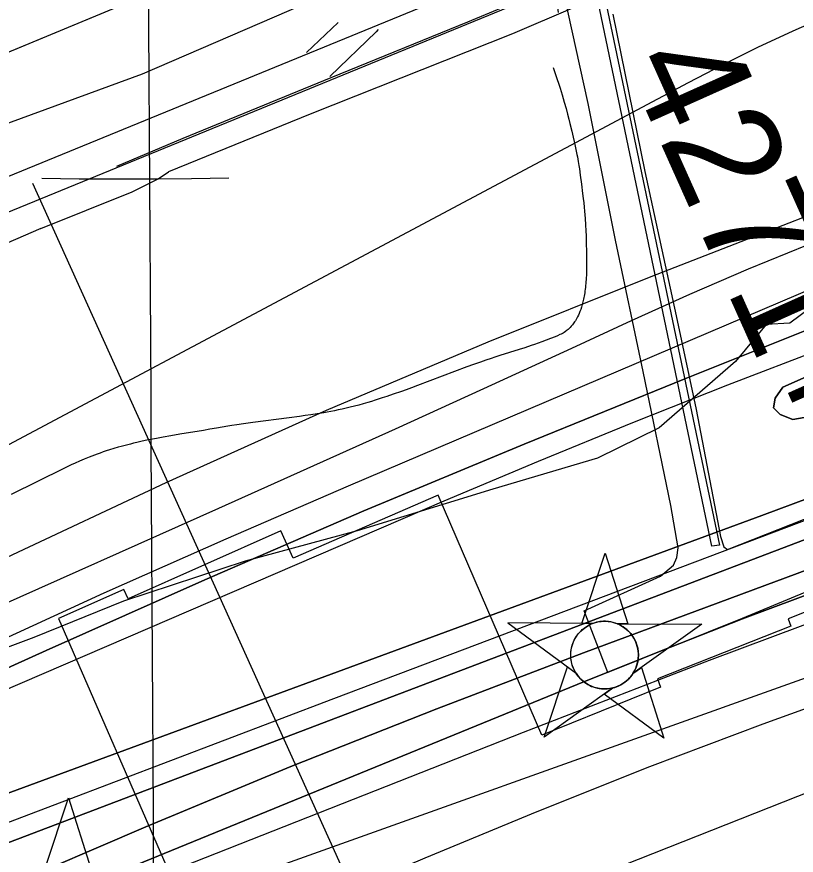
# Model space of a CAD drawing. Extents: x 3477039 to 3515015, y 546746 to 572297.
# Drawn here: x 3491621 to 3492325, y 564867 to 565624 of the extents above; entities that cross this region are included whole.
import ezdxf

# ---------------------------------------------------------------- set-up
doc = ezdxf.new("R2010")
doc.units = 0
for name, color, linetype in [('V-CHAN-DOCK', 7, 'Continuous'), ('V-CHAN-NAID', 7, 'Continuous'), ('V-FLOD-BASE', 7, 'Continuous'), ('V-GRID-MAJR', 7, 'Continuous'), ('V-LEVE-TOET', 7, 'Continuous'), ('V-RIVR-EDGE', 7, 'Continuous'), ('V-RIVR-RANG', 7, 'Continuous'), ('V-ROAD-CNTR', 7, 'Continuous'), ('V-RRAP-RVMT', 7, 'Continuous'), ('V-SITE-STRC', 7, 'Continuous'), ('V-SURV-IDEN', 7, 'Continuous'), ('V-SURV-LINE', 7, 'Continuous'), ('V-TOPO-DPTH', 7, 'Continuous'), ('V-TOPO-MAJR', 7, 'Continuous'), ('V-TOPO-MINR', 7, 'Continuous'), ('V-TOPO-WATR', 7, 'Continuous')]:
    doc.layers.add(name, color=color, linetype=linetype)

msp = doc.modelspace()

# ---------------------------------------------------------------- linework, layer by layer
at = {"layer": 'V-CHAN-DOCK'}
for points in [[(3492743.8, 565273.86), (3492745.24, 565270.58), (3492621.72, 565221.66), (3492433.49, 565145.66), (3492275.84, 565080.57), (3492154.67, 565031.63), (3492133.39, 565087.5), (3492202.23, 565118.66), (3492214.04, 565128.54), (3492217.02, 565135.55), (3492218.26, 565144.34), (3492211.51, 565182.51), (3492186.61, 565303.5), (3492161.7, 565422.14), (3492136.82, 565545.48), (3492107.89, 565677.06)], [(3492159.12, 565626.24), (3492187.96, 565484.11), (3492216.31, 565353.71), (3492234.44, 565269.13), (3492256.46, 565154.61), (3492259.32, 565145.2), (3492262.82, 565142.83), (3492409.86, 565200.96)]]:
    msp.add_lwpolyline(points, dxfattribs=at)
at = {"layer": 'V-CHAN-NAID'}
for points in [[(3492140.85, 565075.93), (3492131.26, 565076), (3492152.39, 565139.48), (3492172.61, 565075.7), (3492163.02, 565075.77), (3492161.45, 565076.35), (3492159.35, 565076.97), (3492157.31, 565077.42), (3492155.27, 565077.73), (3492154.11, 565077.84), (3492152.57, 565077.92), (3492150.85, 565077.92), (3492149.48, 565077.85), (3492147.58, 565077.65), (3492146.21, 565077.43), (3492144.43, 565077.05), (3492142.9, 565076.63), (3492141.86, 565076.3)], [(3492140.85, 565075.93), (3492064.36, 565076.47), (3492125.92, 565031.07), (3492124.81, 565032.98), (3492124, 565034.61), (3492123.17, 565036.58), (3492122.48, 565038.63), (3492122.11, 565039.95), (3492121.75, 565041.58), (3492121.51, 565043.03), (3492121.32, 565044.62), (3492121.21, 565046.36), (3492121.2, 565047.94), (3492121.31, 565050.01), (3492121.49, 565051.63), (3492121.88, 565053.83), (3492122.36, 565055.76), (3492122.96, 565057.65), (3492123.62, 565059.32), (3492124.35, 565060.91), (3492125.16, 565062.45), (3492126.22, 565064.18), (3492127.25, 565065.65), (3492128.25, 565066.92), (3492129.25, 565068.07), (3492130.56, 565069.41), (3492131.61, 565070.37), (3492133.33, 565071.77), (3492134.54, 565072.64), (3492136.23, 565073.71), (3492137.96, 565074.65), (3492139.41, 565075.34)], [(3492163.02, 565075.77), (3492239.52, 565075.23), (3492177.31, 565030.71), (3492178.22, 565032.2), (3492179.2, 565034.04), (3492179.92, 565035.63), (3492180.66, 565037.58), (3492181.2, 565039.37), (3492181.6, 565041.01), (3492181.96, 565043.02), (3492182.15, 565044.59), (3492182.27, 565046.8), (3492182.24, 565048.86), (3492182.05, 565051.08), (3492181.79, 565052.84), (3492181.29, 565055.07), (3492180.65, 565057.21), (3492179.9, 565059.19), (3492179.26, 565060.63), (3492178.25, 565062.55), (3492177.19, 565064.27), (3492175.97, 565065.97), (3492174.71, 565067.51), (3492173.44, 565068.88), (3492171.81, 565070.41), (3492170.06, 565071.82), (3492168.38, 565073), (3492166.5, 565074.13), (3492165.02, 565074.89)], [(3492159.28, 565017.8), (3492097.08, 564973.28), (3492118.2, 565036.76), (3492125.92, 565031.07), (3492126.56, 565030.11), (3492127.94, 565028.25), (3492129.15, 565026.83), (3492130.62, 565025.33), (3492132.01, 565024.08), (3492133.46, 565022.92), (3492134.86, 565021.94), (3492136.54, 565020.9), (3492138.26, 565019.99), (3492140.05, 565019.18), (3492141.49, 565018.62), (3492143.12, 565018.09), (3492145.35, 565017.53), (3492146.88, 565017.24), (3492148.9, 565016.98), (3492150.44, 565016.88), (3492152.3, 565016.86), (3492153.99, 565016.94), (3492155.7, 565017.11), (3492157.6, 565017.42)], [(3492177.31, 565030.71), (3492185.11, 565036.29), (3492205.33, 564972.51), (3492151.48, 565012.22), (3492159.28, 565017.8), (3492160.95, 565018.28), (3492162.56, 565018.84), (3492164.72, 565019.75), (3492166.45, 565020.64), (3492168.32, 565021.75), (3492170.06, 565022.96), (3492171.61, 565024.21), (3492172.9, 565025.37), (3492174.28, 565026.79), (3492175.48, 565028.2), (3492176.6, 565029.67)], [(3491656.02, 564854.96), (3491646.44, 564855.03), (3491667.56, 564918.51), (3491687.79, 564854.73), (3491678.2, 564854.8), (3491676.62, 564855.38), (3491674.53, 564856), (3491672.49, 564856.45), (3491670.45, 564856.76), (3491669.28, 564856.87), (3491667.75, 564856.95), (3491666.03, 564856.95), (3491664.66, 564856.88), (3491662.75, 564856.68), (3491661.39, 564856.46), (3491659.6, 564856.08), (3491658.07, 564855.66), (3491657.04, 564855.33)]]:
    msp.add_lwpolyline(points, close=True, dxfattribs=at)
msp.add_circle((3492151.73, 565047.39), 30.54, dxfattribs=at)
at = {"layer": 'V-FLOD-BASE'}
msp.add_lwpolyline([(3491711.04, 565488.91), (3491771.08, 565514.28), (3491904.69, 565569.02), (3492028.28, 565619.14), (3492106.57, 565652), (3492109.78, 565627.72)], dxfattribs=at)
at = {"layer": 'V-GRID-MAJR'}
msp.add_spline([(3491798.96, 555464.66), (3491782.88, 558228.11), (3491747.62, 564289.07), (3491712.36, 570350.05), (3491712.34, 570353.12)], degree=3, dxfattribs=at)
at = {"layer": 'V-LEVE-TOET'}
for points in [[(3493294.86, 566215.21), (3493192.53, 566183.7), (3493057.18, 566130.73), (3492949.48, 566087.53), (3492888.05, 566053.91), (3492887.03, 566053.38), (3492802.12, 566015.95), (3492763.99, 565999.14), (3492613.95, 565943.35), (3492446.2, 565873.6), (3492353.8, 565836.16), (3492288.15, 565807.57), (3492253.13, 565792.31), (3492141.3, 565746.21), (3492049.48, 565707), (3491957.08, 565669.55), (3491866.41, 565629.15), (3491733.96, 565572.05), (3491585.1, 565517.43)], [(3493914.45, 566210.57), (3493798.77, 566199.11), (3493634.33, 566179.81), (3493441.65, 566149.56), (3493401.69, 566141.06), (3493367.57, 566129.58), (3493274.62, 566097.42), (3493217.55, 566076.72), (3493142.81, 566047.94), (3493025.67, 565997.77), (3492954.47, 565970.14), (3492865.56, 565929.14), (3492729.05, 565877.36), (3492597.8, 565823.77), (3492448.92, 565766.21), (3492309.45, 565712.68), (3492177, 565655), (3492068.69, 565608.28), (3491885.66, 565535.71), (3491757.95, 565483.86)], [(3491642.56, 565432.5), (3491724.92, 565465.7), (3491748.48, 565477.52), (3491757.95, 565483.86)], [(3491642.56, 565432.5), (3491504.81, 565373.1), (3491325.31, 565300.51), (3491156.97, 565230.77), (3491042.21, 565184.1), (3491018.64, 565171.95), (3491002.1, 565156.23), (3490973.57, 565107.75), (3490958.15, 565085.57), (3490949.9, 565081.52), (3490943.46, 565082.74), (3490907.83, 565105.31), (3490886.76, 565112.5), (3490869.76, 565113.8), (3490855.66, 565110.97), (3490841.54, 565106.39), (3490717.33, 565052.75), (3490582.56, 564998.6), (3490425.99, 564932.88), (3490344.85, 564899.28)]]:
    msp.add_lwpolyline(points, dxfattribs=at)
at = {"layer": 'V-RIVR-EDGE'}
msp.add_lwpolyline([(3492369.35, 565384.46), (3492319.02, 565347.21), (3492297.57, 565346.04), (3492269.91, 565312.4), (3492201.14, 565252.53), (3492145.31, 565225.09), (3492050.89, 565197.14), (3491928.25, 565159.46), (3491827.08, 565132.13), (3491717.31, 565096.25), (3491636.35, 565063.37), (3491516.15, 565018.32)], dxfattribs=at)
at = {"layer": 'V-RIVR-RANG'}
msp.add_line((3491634.9, 565473.55), (3492088.16, 564471.27), dxfattribs=at)
at = {"layer": 'V-ROAD-CNTR'}
msp.add_line((3491911.01, 565618.7), (3491882.62, 565591.42), dxfattribs=at)
for points in [[(3490529.31, 565147.85), (3491367.11, 565489.84), (3492727.74, 566054.53)], [(3491524.12, 565555), (3491737.96, 565643.75)], [(3491947.33, 565612.2), (3491945.51, 565610.25), (3491903.41, 565569.79)], [(3492105.14, 565577.85), (3492107.38, 565571.76), (3492109.03, 565567.19), (3492110.23, 565563.76), (3492111.09, 565561.17), (3492111.72, 565559.22), (3492112.63, 565556.29), (3492113.49, 565553.33), (3492115.34, 565546.64), (3492116.93, 565540.79), (3492118.29, 565535.66), (3492119.46, 565531.18), (3492120.46, 565527.24), (3492122.15, 565520.35), (3492123.37, 565515.17), (3492124.26, 565511.27), (3492125.53, 565505.41), (3492126.74, 565499.52), (3492127.16, 565497.31), (3492127.9, 565493.18), (3492128.49, 565489.56), (3492128.97, 565486.39), (3492129.75, 565480.83), (3492130.84, 565472.48), (3492131.89, 565464.13), (3492132.42, 565459.78), (3492132.87, 565455.7), (3492133.26, 565451.86), (3492133.59, 565448.26), (3492133.87, 565444.88), (3492134.11, 565441.71), (3492134.5, 565435.75), (3492134.78, 565430.54), (3492134.98, 565425.98), (3492135.12, 565421.98), (3492135.22, 565418.49), (3492135.34, 565412.37), (3492135.39, 565407.79), (3492135.4, 565400.92), (3492135.34, 565394.06), (3492135.3, 565392.1), (3492135.24, 565390.16), (3492135.16, 565388.26), (3492135.05, 565386.39), (3492134.93, 565384.56), (3492134.78, 565382.77), (3492134.62, 565381.02), (3492134.43, 565379.33), (3492134.23, 565377.67), (3492134.02, 565376.07), (3492133.78, 565374.52), (3492133.54, 565373.02), (3492133.28, 565371.57), (3492133.01, 565370.16), (3492132.72, 565368.81), (3492132.43, 565367.51), (3492132.13, 565366.25), (3492131.49, 565363.84), (3492130.83, 565361.62), (3492130.15, 565359.57), (3492129.46, 565357.68), (3492128.76, 565355.95), (3492128.06, 565354.36), (3492127.36, 565352.91), (3492126.67, 565351.58), (3492125.98, 565350.36), (3492125.32, 565349.25), (3492124.66, 565348.23), (3492124.02, 565347.3), (3492123.41, 565346.45), (3492122.81, 565345.67), (3492122.23, 565344.96), (3492121.67, 565344.31), (3492120.59, 565343.13), (3492119.59, 565342.15), (3492118.69, 565341.33), (3492117.87, 565340.64), (3492117.14, 565340.07), (3492116.48, 565339.58), (3492115.29, 565338.78), (3492114.36, 565338.21), (3492113.65, 565337.81), (3492112.56, 565337.24), (3492111.43, 565336.72), (3492109.19, 565335.76), (3492107.03, 565334.85), (3492102.83, 565333.16)], [(3491643.46, 565477.96), (3491677.24, 565477.54), (3491711.04, 565477.38), (3491744.84, 565477.48), (3491748.48, 565477.52), (3491778.64, 565477.84), (3491812.45, 565478.45)], [(3492102.83, 565333.16), (3492098.88, 565331.64), (3492095.18, 565330.27), (3492091.71, 565329.03), (3492088.45, 565327.9), (3492085.39, 565326.86), (3492079.66, 565324.97), (3492074.63, 565323.36), (3492057.07, 565317.83), (3492052.69, 565316.42), (3492049.4, 565315.35), (3492044.48, 565313.69), (3492039.57, 565311.98), (3492033.22, 565309.7), (3492027.29, 565307.53), (3491982.89, 565290.87), (3491977.32, 565288.82), (3491972.45, 565287.05), (3491968.17, 565285.52), (3491960.67, 565282.89), (3491955.02, 565280.97), (3491950.78, 565279.55), (3491944.39, 565277.49), (3491941.18, 565276.49), (3491937.97, 565275.5), (3491933.8, 565274.27), (3491929.75, 565273.15), (3491925.81, 565272.12), (3491921.99, 565271.17), (3491918.27, 565270.3), (3491914.66, 565269.5), (3491911.16, 565268.76), (3491907.76, 565268.07), (3491904.46, 565267.43), (3491901.26, 565266.84), (3491898.16, 565266.28), (3491892.13, 565265.27), (3491886.47, 565264.38), (3491881.15, 565263.59), (3491876.15, 565262.88), (3491866.77, 565261.63), (3491833.89, 565257.45), (3491825.68, 565256.33), (3491819.54, 565255.44), (3491814.94, 565254.74), (3491811.49, 565254.19), (3491806.33, 565253.33), (3491801.18, 565252.41), (3491795.11, 565251.31), (3491789.41, 565250.32), (3491768.02, 565246.75), (3491760.01, 565245.38), (3491753.01, 565244.15), (3491746.89, 565243.01), (3491741.54, 565241.97), (3491736.87, 565241.02), (3491732.79, 565240.15), (3491729.23, 565239.35), (3491726.12, 565238.63), (3491723.4, 565237.97), (3491718.65, 565236.77), (3491715.09, 565235.83), (3491712.43, 565235.09), (3491708.45, 565233.93), (3491704.48, 565232.71), (3491701.56, 565231.77), (3491698.74, 565230.82), (3491696.03, 565229.87), (3491693.42, 565228.92), (3491690.9, 565227.98), (3491688.47, 565227.04), (3491686.13, 565226.11), (3491681.61, 565224.26), (3491677.41, 565222.46), (3491673.48, 565220.72), (3491669.82, 565219.06), (3491666.41, 565217.47), (3491663.21, 565215.96), (3491615.72, 565192.39)]]:
    msp.add_lwpolyline(points, dxfattribs=at)
at = {"layer": 'V-RRAP-RVMT'}
for points in [[(3493289.54, 565571.26), (3493155.6, 565519.61), (3493160.19, 565507.72), (3493023.09, 565454.83), (3493055.16, 565374.18), (3492807.83, 565272.72), (3492806.81, 565275.29), (3492688.25, 565230.78), (3492686.27, 565235.21), (3492554.95, 565183.07), (3492562.41, 565163.09), (3492453.87, 565122.32), (3492449.39, 565132.89), (3492317.58, 565080.13)], [(3492095.11, 564975.09), (3492001.32, 565191.88), (3491870.41, 565134.96), (3491859.23, 565159.73), (3491721.36, 565098.07), (3491717.42, 565106.54), (3491658.4, 565080.52), (3491760.53, 564846.25), (3491689.66, 564813.95), (3491688.52, 564816.8), (3491559.18, 564756.11)], [(3492317.58, 565080.13), (3492320.07, 565073.53), (3492199.45, 565026.01), (3492202.18, 565018.5), (3492095.11, 564975.09)]]:
    msp.add_lwpolyline(points, dxfattribs=at)
at = {"layer": 'V-SITE-STRC'}
msp.add_lwpolyline([(3491974.37, 566501.38), (3492046.27, 566171.08), (3492075.09, 566034.85), (3492069.7, 566033.42), (3492255.55, 565146.54), (3492248.69, 565145.61), (3492063.33, 566032.49), (3492057.93, 566030.08), (3492027.69, 566173.18), (3491964.07, 566498.04), (3491974.37, 566501.38)], dxfattribs=at)
at = {"layer": 'V-SURV-LINE'}
for points in [[(3490213.26, 564906.46), (3492072.24, 565667.9)], [(3492083.62, 565640.14), (3490224.63, 564878.7)]]:
    msp.add_lwpolyline(points, dxfattribs=at)
at = {"layer": 'V-TOPO-DPTH'}
for points in [[(3493600.18, 565750.92), (3492507.72, 565482.26), (3492502.11, 565480.78), (3492496.55, 565479.15), (3492491.04, 565477.33), (3492485.58, 565475.37), (3492388.49, 565438.57), (3492334.75, 565417.55), (3492281.33, 565395.78), (3492228.37, 565372.89), (3492175.73, 565349.25), (3492121.72, 565324.31), (3492042.24, 565287.8), (3491962.66, 565251.51), (3491882.93, 565215.54), (3491803.1, 565179.79), (3491586.79, 565083.45)], [(3493715.5, 565719.39), (3493173.08, 565595.14), (3493062.41, 565568.61), (3492952.14, 565540.6), (3492842.46, 565510.36), (3492733.16, 565478.64), (3492555.89, 565425.24), (3492535.62, 565418.85), (3492515.48, 565412.11), (3492495.51, 565404.85), (3492475.67, 565397.24), (3492224.07, 565296.95), (3492078.94, 565237.94), (3491934.37, 565177.62), (3491790.63, 565115.32), (3491647.46, 565051.7), (3491286.73, 564888.45)], [(3491286.73, 564888.45), (3491647.46, 565051.7), (3491790.63, 565115.32), (3491934.37, 565177.62), (3492078.94, 565237.94), (3492224.07, 565296.95), (3492475.67, 565397.24), (3492495.51, 565404.85), (3492515.48, 565412.11), (3492535.62, 565418.85), (3492555.89, 565425.24), (3492733.16, 565478.64), (3492842.46, 565510.36), (3492952.14, 565540.6), (3493062.41, 565568.61), (3493173.08, 565595.14), (3493715.5, 565719.39)], [(3491537.97, 564849.47), (3492505.53, 565217.5), (3492534.79, 565228.5), (3492564.1, 565239.37), (3492593.5, 565250.02), (3492622.94, 565260.53), (3492712.66, 565292.18), (3492740.09, 565302.1), (3492767.4, 565312.31), (3492794.56, 565322.94), (3493706.25, 565641.93)], [(3491537.97, 564849.47), (3492505.53, 565217.5), (3492534.79, 565228.5), (3492564.1, 565239.37), (3492593.5, 565250.02), (3492622.94, 565260.53), (3492712.66, 565292.18), (3492740.09, 565302.1), (3492767.4, 565312.31), (3492794.56, 565322.94), (3493706.25, 565641.93)], [(3493739.17, 565613.85), (3493100.46, 565400.05), (3493070.29, 565388.47), (3492826.03, 565299.69), (3492603.89, 565223.36), (3492587.82, 565217.77), (3492571.77, 565212.11), (3492555.77, 565206.32), (3492539.79, 565200.46), (3492132.66, 565049.33), (3492000.16, 564998.79), (3491868.3, 564946.69), (3491737.38, 564892.24), (3491607.11, 564836.22)], [(3491607.11, 564836.22), (3491737.38, 564892.24), (3491868.3, 564946.69), (3492000.16, 564998.79), (3492132.66, 565049.33), (3492539.79, 565200.46), (3492555.77, 565206.32), (3492571.77, 565212.11), (3492587.82, 565217.77), (3492603.89, 565223.36), (3492826.03, 565299.69), (3493070.29, 565388.47), (3493100.46, 565400.05), (3493739.17, 565613.85)], [(3493241.94, 565412.43), (3493129.74, 565373.54), (3493017.28, 565335.42), (3492904.64, 565297.81), (3492588.3, 565193.39), (3492583.15, 565191.67), (3492578.01, 565189.93), (3492572.88, 565188.14), (3492567.77, 565186.33), (3492426.78, 565135.83), (3492351.37, 565108.25), (3492276.22, 565080.01), (3492201.44, 565050.78), (3492126.92, 565020.88), (3491375.59, 564713.69)], [(3491375.59, 564713.69), (3492126.92, 565020.88), (3492201.44, 565050.78), (3492276.22, 565080.01), (3492351.37, 565108.25), (3492426.78, 565135.83), (3492567.77, 565186.33), (3492572.88, 565188.14), (3492578.01, 565189.93), (3492583.15, 565191.67), (3492588.3, 565193.39), (3492904.64, 565297.81), (3493017.28, 565335.42), (3493129.74, 565373.54), (3493241.94, 565412.43)], [(3492383.6, 565320.5), (3492312.72, 565289.34), (3492305.85, 565279.26), (3492304.17, 565270.75), (3492310.29, 565264.61), (3492321.61, 565260.05), (3492522.36, 565295.54)], [(3492522.36, 565295.54), (3492321.61, 565260.05), (3492310.29, 565264.61), (3492304.17, 565270.75), (3492305.85, 565279.26), (3492312.72, 565289.34), (3492383.6, 565320.5)], [(3492337.43, 565189.66), (3492293.83, 565173.59), (3491340.69, 564822.65)], [(3491340.69, 564822.65), (3492293.83, 565173.59), (3492337.43, 565189.66)]]:
    msp.add_lwpolyline(points, dxfattribs=at)
at = {"layer": 'V-TOPO-MAJR'}
msp.add_lwpolyline([(3493326.15, 565405.03), (3493209.96, 565367.87), (3493093.78, 565330.7), (3492817.09, 565242.16), (3492791.41, 565233.96), (3492765.72, 565225.77), (3492740.03, 565217.61), (3492714.33, 565209.47), (3492702.35, 565205.69), (3492682.65, 565199.4), (3492662.97, 565193.05), (3492643.32, 565186.6), (3492623.7, 565180.07), (3492604.12, 565173.42), (3492584.57, 565166.67), (3492565.08, 565159.76), (3492545.62, 565152.76), (3492415.17, 565105.2), (3492330.64, 565074.01), (3492246.27, 565042.39), (3492162.14, 565010.12), (3492078.18, 564977.42), (3491369.77, 564698.38)], dxfattribs=at)
at = {"layer": 'V-TOPO-MINR'}
for points in [[(3493701.48, 565906.17), (3492483.32, 565669.56), (3492476.95, 565668.3), (3492470.58, 565667), (3492464.22, 565665.65), (3492457.88, 565664.26), (3492445.81, 565661.58), (3492445.5, 565661.5), (3492444.89, 565661.33), (3492444.58, 565661.23), (3492432.08, 565656.85), (3492425.54, 565654.5), (3492419.04, 565652.07), (3492412.59, 565649.52), (3492406.16, 565646.89), (3492354.07, 565624.97), (3492321.85, 565610.84), (3492289.94, 565596.07), (3492258.49, 565580.34), (3492227.36, 565563.96), (3491271.58, 565055.61)], [(3493697.23, 565819.55), (3492747.25, 565579.21), (3492525.13, 565514.38), (3492507.41, 565508.96), (3492489.8, 565503.24), (3492472.34, 565497.06), (3492454.98, 565490.57), (3492193.55, 565389.05), (3492046.34, 565329.8), (3491900.15, 565268.19), (3491755.51, 565203.03), (3491611.9, 565135.5)], [(3493600.18, 565750.92), (3492507.72, 565482.26), (3492502.11, 565480.78), (3492496.55, 565479.15), (3492491.04, 565477.33), (3492485.58, 565475.37), (3492388.49, 565438.57), (3492334.75, 565417.55), (3492281.33, 565395.78), (3492228.37, 565372.89), (3492175.73, 565349.25), (3492121.72, 565324.31), (3492042.24, 565287.8), (3491962.66, 565251.51), (3491882.93, 565215.54), (3491803.1, 565179.79), (3491586.79, 565083.45)], [(3493685.68, 565739.11), (3492707.57, 565507.97), (3492673.44, 565499.48), (3492639.45, 565490.47), (3492605.69, 565480.67), (3492572.07, 565470.35), (3492538.73, 565459.17), (3492505.62, 565447.38), (3492472.86, 565434.67), (3492440.32, 565421.34), (3491920.06, 565199.8), (3491809.51, 565151.94), (3491699.35, 565103.21), (3491589.79, 565053.16)], [(3493765.12, 565678.75), (3492747.14, 565328.88), (3492733.5, 565321.65), (3492719.59, 565314.95), (3492705.51, 565308.6), (3492691.24, 565302.65), (3492676.9, 565296.88), (3492662.45, 565291.39), (3492647.93, 565286.07), (3492618.41, 565275.58), (3492589.11, 565265.07), (3492559.85, 565254.44), (3492530.66, 565243.63), (3492501.51, 565232.71), (3491906.94, 565007.93), (3491808.74, 564970.7), (3491710.57, 564933.37), (3491612.47, 564895.87)], [(3493706.25, 565641.93), (3492794.56, 565322.94), (3492767.4, 565312.31), (3492740.09, 565302.1), (3492712.66, 565292.18), (3492622.94, 565260.53), (3492593.5, 565250.02), (3492564.1, 565239.37), (3492534.79, 565228.5), (3492505.53, 565217.5), (3491537.97, 564849.47)], [(3493739.17, 565613.85), (3493100.46, 565400.05), (3493070.29, 565388.47), (3492826.03, 565299.69), (3492603.89, 565223.36), (3492587.82, 565217.77), (3492571.77, 565212.11), (3492555.77, 565206.32), (3492539.79, 565200.46), (3492132.66, 565049.33), (3492000.16, 564998.79), (3491868.3, 564946.69), (3491737.38, 564892.24), (3491607.11, 564836.22)], [(3493247.24, 565590.15), (3493118.45, 565556.66), (3492990.05, 565521.63), (3492539.19, 565394.35), (3492530.53, 565391.79), (3492521.92, 565389.08), (3492513.38, 565386.15), (3492504.89, 565383.07), (3492349.02, 565324.34), (3492262.87, 565291.19), (3492177.04, 565257.26), (3492091.68, 565222.14), (3492006.64, 565186.24), (3491281.62, 564874.21)], [(3493241.94, 565412.43), (3493129.74, 565373.54), (3493017.28, 565335.42), (3492904.64, 565297.81), (3492588.3, 565193.39), (3492583.15, 565191.67), (3492578.01, 565189.93), (3492572.88, 565188.14), (3492567.77, 565186.33), (3492426.78, 565135.83), (3492351.37, 565108.25), (3492276.22, 565080.01), (3492201.44, 565050.78), (3492126.92, 565020.88), (3491375.59, 564713.69)], [(3493248.94, 565340.91), (3493190.16, 565320.7), (3493137.69, 565302.63), (3493052.63, 565273.49), (3492967.51, 565244.55), (3492882.3, 565215.88), (3492797.02, 565187.4), (3492634.67, 565133.47), (3492616.05, 565127.22), (3492597.46, 565120.89), (3492578.92, 565114.43), (3492560.41, 565107.88), (3491557.26, 564749.6)], [(3492383.6, 565320.5), (3492312.72, 565289.34), (3492305.85, 565279.26), (3492304.17, 565270.75), (3492310.29, 565264.61), (3492321.61, 565260.05), (3492522.36, 565295.54)], [(3493271.09, 565298.89), (3493155.34, 565261.18), (3493039.05, 565225.05), (3492616.39, 565098.48), (3492610.58, 565096.7), (3492604.79, 565094.86), (3492599.02, 565092.94), (3492593.27, 565090.97), (3492397.85, 565022.44), (3492294.79, 564985.17), (3492192.24, 564946.57), (3492090.47, 564905.96), (3491989.22, 564864.03), (3491417.38, 564620.61)], [(3492337.43, 565189.66), (3492293.83, 565173.59), (3491340.69, 564822.65)], [(3492573.39, 565017.62), (3492078.41, 564821.79), (3491998.45, 564787.65), (3491919.89, 564750.75), (3491843.41, 564709.7), (3491768.33, 564665.88), (3491626.93, 564578.21), (3491624.95, 564575.95), (3491623.9, 564573.56), (3491624.26, 564570.97), (3491625.54, 564568.26), (3491628.4, 564565.96), (3491631.49, 564564.33), (3491634.93, 564563.69), (3491638.6, 564563.71), (3491818.49, 564592.99), (3491911.97, 564609.8), (3492005, 564628.67), (3492097.36, 564650.61), (3492189.26, 564674.61), (3492606.1, 564790.87)]]:
    msp.add_lwpolyline(points, dxfattribs=at)
at = {"layer": 'V-TOPO-WATR'}
msp.add_lwpolyline([(3493715.5, 565719.39), (3493173.08, 565595.14), (3493062.41, 565568.61), (3492952.14, 565540.6), (3492842.46, 565510.36), (3492733.16, 565478.64), (3492555.89, 565425.24), (3492535.62, 565418.85), (3492515.48, 565412.11), (3492495.51, 565404.85), (3492475.67, 565397.24), (3492224.07, 565296.95), (3492078.94, 565237.94), (3491934.37, 565177.62), (3491790.63, 565115.32), (3491647.46, 565051.7), (3491286.73, 564888.45)], dxfattribs=at)

# ---------------------------------------------------------------- texts
at = {"layer": 'V-SURV-IDEN'}
msp.add_text('4271+39.5', height=100, rotation=294.13099, dxfattribs=at).set_placement((3492170.02, 565581.53))

doc.saveas('drawing.dxf')
